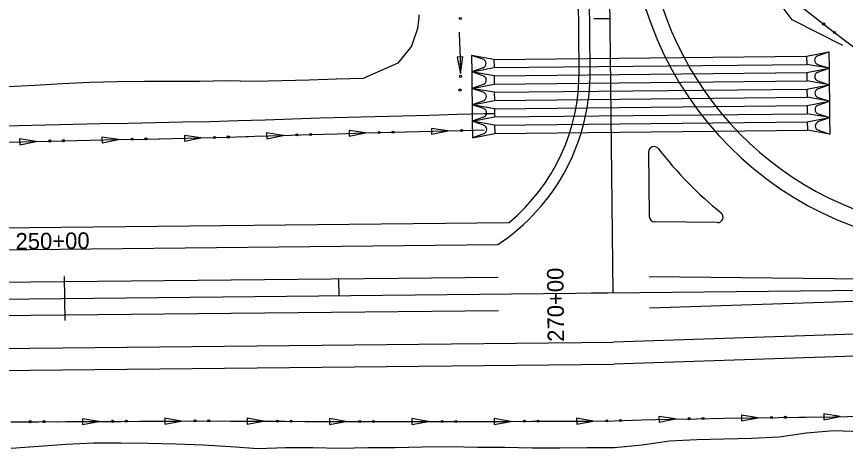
# Model space of a CAD drawing. Extents: x 1611108 to 1749517, y 619561 to 797725.
# Drawn here: x 1713801.3 to 1714103.5, y 759208.4 to 759365.7 of the extents above; entities that cross this region are included whole.
import ezdxf

# ---------------------------------------------------------------- set-up
doc = ezdxf.new("R2010")
doc.units = 0
for name, color, linetype in [('R_Ditch', 7, 'Continuous'), ('R_Drainage', 7, 'Continuous'), ('R_Horz Alg', 7, 'Continuous'), ('R_Horz Alg Stationing', 7, 'Continuous'), ('R_Proposed Const Limits', 7, 'Continuous'), ('R_Proposed Road', 7, 'Continuous'), ('R_Proposed_SHLDR', 7, 'Continuous'), ('R_Striping', 7, 'Continuous')]:
    doc.layers.add(name, color=color, linetype=linetype)

msp = doc.modelspace()

# ---------------------------------------------------------------- linework, layer by layer
at = {"layer": 'R_Ditch'}
for p, q in [((1713964.02, 759351), (1713961.9, 759350.92)), ((1713961.9, 759350.92), (1713963.18, 759344.96)), ((1713963.18, 759344.96), (1713964.02, 759351)), ((1713928.5, 759323.31), (1713922.47, 759324.21)), ((1713922.47, 759324.21), (1713922.52, 759322.1)), ((1713958.52, 759324.08), (1713952.5, 759324.98)), ((1713952.5, 759324.98), (1713952.55, 759322.87)), ((1713952.55, 759322.87), (1713958.52, 759324.08)), ((1713808.38, 759320.24), (1713802.36, 759321.16)), ((1713802.36, 759321.16), (1713802.41, 759319.04)), ((1713838.42, 759320.9), (1713832.39, 759321.84)), ((1713832.39, 759321.84), (1713832.44, 759319.72)), ((1713832.44, 759319.72), (1713838.42, 759320.9)), ((1713868.45, 759321.49), (1713862.43, 759322.43)), ((1713862.43, 759322.43), (1713862.47, 759320.32)), ((1713862.47, 759320.32), (1713868.45, 759321.49)), ((1713898.47, 759322.43), (1713892.44, 759323.3)), ((1713892.44, 759323.3), (1713892.51, 759321.19)), ((1713892.51, 759321.19), (1713898.47, 759322.43)), ((1713922.52, 759322.1), (1713928.5, 759323.31)), ((1713802.41, 759319.04), (1713808.38, 759320.24)), ((1713831.25, 759218.15), (1713825.24, 759219.19)), ((1713825.24, 759219.19), (1713825.25, 759217.07)), ((1713825.25, 759217.07), (1713831.25, 759218.15)), ((1713861.29, 759218.34), (1713855.28, 759219.36)), ((1713855.28, 759219.36), (1713855.29, 759217.24)), ((1713855.29, 759217.24), (1713861.29, 759218.34)), ((1713885.33, 759219.37), (1713885.32, 759217.25)), ((1713885.32, 759217.25), (1713891.32, 759218.28)), ((1713891.32, 759218.28), (1713885.33, 759219.37)), ((1713915.37, 759219.21), (1713915.36, 759217.1)), ((1713915.36, 759217.1), (1713921.36, 759218.12)), ((1713921.36, 759218.12), (1713915.37, 759219.21)), ((1713951.4, 759218.15), (1713945.4, 759219.21)), ((1713945.4, 759219.21), (1713945.4, 759217.09)), ((1713945.4, 759217.09), (1713951.4, 759218.15)), ((1713981.44, 759218.2), (1713975.43, 759219.24)), ((1713975.43, 759219.24), (1713975.44, 759217.12)), ((1713975.44, 759217.12), (1713981.44, 759218.2)), ((1714011.47, 759218.31), (1714005.47, 759219.34)), ((1714005.47, 759219.34), (1714005.48, 759217.23)), ((1714005.48, 759217.23), (1714011.47, 759218.31)), ((1714041.5, 759219.12), (1714035.47, 759220)), ((1714035.47, 759220), (1714035.53, 759217.88)), ((1714035.53, 759217.88), (1714041.5, 759219.12)), ((1714071.54, 759219.52), (1714065.52, 759220.49)), ((1714065.52, 759220.49), (1714065.55, 759218.37)), ((1714065.55, 759218.37), (1714071.54, 759219.52)), ((1714101.57, 759219.95), (1714095.56, 759220.92)), ((1714095.56, 759220.92), (1714095.59, 759218.8)), ((1714095.59, 759218.8), (1714101.57, 759219.95))]:
    msp.add_line(p, q, dxfattribs=at)
for points in [[(1714102.48, 759355.22), (1714084, 759364.54), (1714077.44, 759373.4)], [(1714087.36, 759369.35), (1714098.95, 759360.33), (1714110.88, 759351.31)], [(1713962.63, 759359.99), (1713962.63, 759359.95)], [(1713962.63, 759359.95), (1713962.64, 759359.53), (1713962.68, 759358.54), (1713962.72, 759357.54), (1713962.76, 759356.54), (1713962.79, 759355.54), (1713962.83, 759354.54), (1713962.87, 759353.54), (1713962.9, 759352.54), (1713962.94, 759351.54), (1713962.98, 759350.54), (1713963.01, 759349.54), (1713963.05, 759348.54), (1713963.09, 759347.54), (1713963.12, 759346.54), (1713963.16, 759345.54), (1713963.18, 759344.96)], [(1714103.44, 759356.93), (1714103.47, 759356.91)], [(1713791.9, 759325.78), (1713801.9, 759326.04), (1713811.9, 759326.27), (1713821.9, 759326.5), (1713831.9, 759326.73), (1713841.9, 759326.94), (1713851.89, 759327.13), (1713861.89, 759327.33), (1713871.89, 759327.53), (1713881.89, 759327.84), (1713891.89, 759328.15), (1713901.88, 759328.46), (1713911.88, 759328.77), (1713921.88, 759329.08), (1713931.88, 759329.34), (1713941.87, 759329.59), (1713951.87, 759329.85), (1713961.87, 759330.11), (1713971.87, 759330.36), (1713975.55, 759330.44)], [(1713798.15, 759320), (1713808.15, 759320.23), (1713818.14, 759320.46), (1713828.14, 759320.69), (1713838.14, 759320.9), (1713848.14, 759321.09), (1713858.14, 759321.29), (1713868.14, 759321.49), (1713878.13, 759321.8), (1713888.13, 759322.11), (1713898.13, 759322.42), (1713908.12, 759322.73), (1713918.12, 759323.04), (1713928.12, 759323.3), (1713938.12, 759323.56), (1713948.12, 759323.81), (1713958.11, 759324.07), (1713968.11, 759324.32), (1713971.79, 759324.41)], [(1713943.53, 759323.69), (1713948.12, 759323.81), (1713958.11, 759324.07), (1713958.52, 759324.08)], [(1713823.42, 759320.58), (1713828.14, 759320.69), (1713838.14, 759320.9), (1713838.42, 759320.9)], [(1713853.41, 759321.2), (1713853.45, 759321.2)], [(1713853.45, 759321.2), (1713858.14, 759321.29), (1713868.14, 759321.49), (1713868.45, 759321.5)], [(1713883.44, 759321.96), (1713883.48, 759321.96)], [(1713883.48, 759321.96), (1713888.13, 759322.11), (1713898.13, 759322.42), (1713898.47, 759322.43)], [(1713913.46, 759322.9), (1713913.5, 759322.9)], [(1713913.5, 759322.9), (1713918.12, 759323.04), (1713928.12, 759323.3), (1713928.5, 759323.31)], [(1713943.49, 759323.69), (1713943.53, 759323.69)], [(1713793.39, 759319.88), (1713798.15, 759320), (1713808.15, 759320.23), (1713808.38, 759320.24)], [(1713823.38, 759320.58), (1713823.42, 759320.58)], [(1713799.2, 759218.05), (1713809.2, 759218.08), (1713819.2, 759218.11), (1713829.2, 759218.14), (1713839.2, 759218.2), (1713849.2, 759218.26), (1713859.2, 759218.33), (1713869.2, 759218.39), (1713879.2, 759218.34), (1713889.2, 759218.29), (1713899.2, 759218.24), (1713909.2, 759218.19), (1713919.21, 759218.14), (1713929.21, 759218.14), (1713939.21, 759218.15), (1713949.21, 759218.15), (1713959.21, 759218.16), (1713969.21, 759218.16), (1713979.21, 759218.2), (1713989.21, 759218.23), (1713999.21, 759218.26), (1714009.21, 759218.3), (1714019.21, 759218.42), (1714029.21, 759218.75), (1714039.2, 759219.05), (1714049.2, 759219.19), (1714059.2, 759219.34), (1714069.2, 759219.48), (1714079.2, 759219.63), (1714089.2, 759219.77), (1714099.2, 759219.91), (1714109.2, 759220.06)], [(1713816.21, 759218.1), (1713816.25, 759218.1)], [(1713816.25, 759218.1), (1713819.2, 759218.11), (1713829.2, 759218.14), (1713831.25, 759218.16)], [(1713846.25, 759218.24), (1713846.29, 759218.24)], [(1713846.29, 759218.24), (1713849.2, 759218.26), (1713859.2, 759218.33), (1713861.29, 759218.34)], [(1713876.29, 759218.36), (1713876.32, 759218.35)], [(1713876.32, 759218.35), (1713879.2, 759218.34), (1713889.2, 759218.29), (1713891.32, 759218.28)], [(1713906.32, 759218.2), (1713906.36, 759218.2)], [(1713906.36, 759218.2), (1713909.2, 759218.19), (1713919.21, 759218.14), (1713921.36, 759218.14)], [(1713936.36, 759218.14), (1713936.4, 759218.14)], [(1713936.4, 759218.14), (1713939.21, 759218.15), (1713949.21, 759218.15), (1713951.4, 759218.15)], [(1713966.4, 759218.16), (1713966.44, 759218.16)], [(1713966.44, 759218.16), (1713969.21, 759218.16), (1713979.21, 759218.2), (1713981.44, 759218.2)], [(1713996.44, 759218.25), (1713996.47, 759218.26)], [(1713996.47, 759218.26), (1713999.21, 759218.26), (1714009.21, 759218.3), (1714011.47, 759218.33)], [(1714026.47, 759218.66), (1714026.51, 759218.67)], [(1714026.51, 759218.67), (1714029.21, 759218.75), (1714039.2, 759219.05), (1714041.5, 759219.08)], [(1714056.5, 759219.3), (1714056.54, 759219.3)], [(1714056.54, 759219.3), (1714059.2, 759219.34), (1714069.2, 759219.48), (1714071.54, 759219.52)], [(1714086.53, 759219.73), (1714086.57, 759219.73)], [(1714086.57, 759219.73), (1714089.2, 759219.77), (1714099.2, 759219.91), (1714101.57, 759219.95)]]:
    msp.add_lwpolyline(points, dxfattribs=at)
for centre in [(1713963.05, 759364.99), (1714095.53, 759363.03), (1714099.49, 759359.96), (1713963.13, 759343.96), (1713962.92, 759338.95), (1713933.5, 759323.47), (1713938.51, 759323.6), (1713963.53, 759324.24), (1713818.4, 759320.5), (1713843.42, 759321.04), (1713848.43, 759321.14), (1713873.45, 759321.69), (1713878.46, 759321.84), (1713903.47, 759322.62), (1713908.48, 759322.78), (1713813.39, 759320.39), (1713806.22, 759218.11), (1713811.23, 759218.12), (1713836.25, 759218.22), (1713841.26, 759218.25), (1713866.29, 759218.41), (1713871.3, 759218.42), (1713896.33, 759218.29), (1713901.34, 759218.26), (1713926.37, 759218.18), (1713931.38, 759218.18), (1713956.4, 759218.19), (1713961.41, 759218.19), (1713986.44, 759218.26), (1713991.45, 759218.27), (1714016.48, 759218.43), (1714021.49, 759218.53), (1714046.51, 759219.19), (1714051.52, 759219.26), (1714076.54, 759219.62), (1714081.55, 759219.7)]:
    msp.add_circle(centre, 0.375, dxfattribs=at)
at = {"layer": 'R_Drainage'}
for p, q in [((1713967.16, 759351.55), (1713967.22, 759345.55)), ((1713975.32, 759350.14), (1713967.16, 759351.55)), ((1713971.3, 759350.17), (1713967.16, 759351.55)), ((1713975.32, 759350.14), (1714089.32, 759351.32)), ((1714089.32, 759351.32), (1714097.45, 759352.9)), ((1714089.32, 759351.32), (1714089.35, 759348.32)), ((1714093.34, 759351.43), (1714097.45, 759352.9)), ((1714097.45, 759352.9), (1714097.51, 759346.9)), ((1713975.32, 759350.14), (1713975.36, 759347.14)), ((1713975.36, 759347.14), (1714089.35, 759348.32)), ((1714097.51, 759346.9), (1714089.35, 759348.32)), ((1714093.37, 759348.28), (1714097.51, 759346.9)), ((1713967.22, 759345.55), (1713975.36, 759347.14)), ((1713971.34, 759347.02), (1713967.22, 759345.55)), ((1713967.22, 759345.55), (1713967.28, 759339.55)), ((1713975.39, 759344.14), (1713967.22, 759345.55)), ((1713971.37, 759344.17), (1713967.22, 759345.55)), ((1713975.39, 759344.14), (1714089.38, 759345.32)), ((1714089.38, 759345.32), (1714097.51, 759346.9)), ((1714089.38, 759345.32), (1714089.41, 759342.32)), ((1714093.4, 759345.43), (1714097.51, 759346.9)), ((1714097.51, 759346.9), (1714097.58, 759340.9)), ((1713975.39, 759344.14), (1713975.42, 759341.14)), ((1713975.42, 759341.14), (1714089.41, 759342.32)), ((1714097.58, 759340.9), (1714089.41, 759342.32)), ((1714093.43, 759342.28), (1714097.58, 759340.9)), ((1713967.28, 759339.55), (1713975.42, 759341.14)), ((1713971.4, 759341.02), (1713967.28, 759339.55)), ((1713967.28, 759339.55), (1713967.35, 759333.55)), ((1713975.45, 759338.14), (1713967.28, 759339.55)), ((1713971.43, 759338.17), (1713967.28, 759339.55)), ((1713975.45, 759338.14), (1714089.44, 759339.32)), ((1714089.44, 759339.32), (1714097.58, 759340.9)), ((1714089.44, 759339.32), (1714089.47, 759336.32)), ((1714093.46, 759339.43), (1714097.58, 759340.9)), ((1714097.58, 759340.9), (1714097.64, 759334.9)), ((1713975.45, 759338.14), (1713975.48, 759335.14)), ((1713975.48, 759335.14), (1714089.47, 759336.32)), ((1714097.64, 759334.9), (1714089.47, 759336.32)), ((1714093.49, 759336.28), (1714097.64, 759334.9)), ((1713967.35, 759333.55), (1713975.48, 759335.14)), ((1713971.46, 759335.02), (1713967.35, 759333.55)), ((1713967.35, 759333.55), (1713967.41, 759327.56)), ((1713975.51, 759332.14), (1713967.35, 759333.55)), ((1713971.49, 759332.17), (1713967.35, 759333.55)), ((1713975.51, 759332.14), (1714089.5, 759333.32)), ((1714089.5, 759333.32), (1714097.64, 759334.9)), ((1714089.5, 759333.32), (1714089.54, 759330.32)), ((1714093.52, 759333.43), (1714097.64, 759334.9)), ((1714097.64, 759334.9), (1714097.7, 759328.9)), ((1713975.51, 759332.14), (1713975.54, 759329.14)), ((1713975.54, 759329.14), (1714089.54, 759330.32)), ((1714097.7, 759328.9), (1714089.54, 759330.32)), ((1714093.56, 759330.28), (1714097.7, 759328.9)), ((1713967.41, 759327.56), (1713975.54, 759329.14)), ((1713971.52, 759329.02), (1713967.41, 759327.56)), ((1713967.41, 759327.56), (1713967.47, 759321.56)), ((1713975.57, 759326.14), (1713967.41, 759327.56)), ((1713971.55, 759326.17), (1713967.41, 759327.56)), ((1713975.57, 759326.14), (1714089.57, 759327.32)), ((1714089.57, 759327.32), (1714097.7, 759328.9)), ((1714089.57, 759327.32), (1714089.6, 759324.32)), ((1714093.59, 759327.43), (1714097.7, 759328.9)), ((1714097.7, 759328.9), (1714097.76, 759322.9)), ((1713975.57, 759326.14), (1713975.6, 759323.14)), ((1713975.6, 759323.14), (1714089.6, 759324.32)), ((1714097.76, 759322.9), (1714089.6, 759324.32)), ((1714093.62, 759324.28), (1714097.76, 759322.9)), ((1713967.47, 759321.56), (1713975.6, 759323.14)), ((1713971.58, 759323.02), (1713967.47, 759321.56))]:
    msp.add_line(p, q, dxfattribs=at)
for centre, start, end in [((1714093.9, 759349.86), 109.6343, 251.549), ((1713970.78, 759348.59), 289.6343, 71.549), ((1714093.96, 759343.86), 109.6343, 251.549), ((1713970.84, 759342.59), 289.6343, 71.549), ((1714094.02, 759337.86), 109.6343, 251.549), ((1713970.9, 759336.59), 289.6343, 71.549), ((1714094.08, 759331.86), 109.6343, 251.549), ((1713970.96, 759330.59), 289.6343, 71.549), ((1714094.14, 759325.86), 109.6343, 251.549), ((1713971.03, 759324.59), 289.6343, 71.549)]:
    msp.add_arc(centre, 1.67, start, end, dxfattribs=at)
at = {"layer": 'R_Horz Alg'}
for p, q in [((1714018.73, 759265.08), (1714016.8, 759451.89)), ((1712918.78, 759253.72), (1714418.7, 759269.21))]:
    msp.add_line(p, q, dxfattribs=at)
at = {"layer": 'R_Horz Alg Stationing'}
for points in [[(1714011.69, 759365.01), (1714017.69, 759365.08)], [(1713818.65, 759271.02), (1713818.82, 759255.02)], [(1713918.67, 759270.05), (1713918.73, 759264.05)], [(1714010.73, 759265), (1714026.73, 759265.16)]]:
    msp.add_lwpolyline(points, dxfattribs=at)
at = {"layer": 'R_Proposed Const Limits'}
for points in [[(1713947.57, 759361.72), (1713947.67, 759362.35), (1713947.82, 759363.35), (1713947.97, 759364.36), (1713948.02, 759365.36), (1713948.02, 759366.36)], [(1713947.57, 759361.72), (1713945.26, 759354.97), (1713940.27, 759348.78), (1713927.91, 759343.3)], [(1713727.95, 759338.71), (1713737.95, 759338.76), (1713747.95, 759338.82), (1713757.95, 759339.04), (1713767.94, 759339.52), (1713777.94, 759340.01), (1713787.94, 759340.35), (1713797.94, 759340.24), (1713807.93, 759340.7), (1713817.93, 759341.29), (1713827.92, 759341.87), (1713837.92, 759342.08), (1713847.92, 759342.14), (1713857.92, 759342.18), (1713867.92, 759342.23), (1713877.92, 759342.42), (1713887.92, 759342.24), (1713897.92, 759342.45), (1713907.92, 759342.72), (1713917.92, 759343.04), (1713927.91, 759343.3), (1713927.91, 759343.3)], [(1713799.3, 759208.46), (1713809.29, 759209.16), (1713819.29, 759209.89), (1713829.28, 759210.38), (1713839.28, 759210.39), (1713849.28, 759210.25), (1713859.29, 759210.07), (1713869.29, 759209.61), (1713879.3, 759209.04), (1713889.31, 759208.35), (1713899.3, 759208.66), (1713909.3, 759208.65), (1713919.31, 759208.48), (1713929.3, 759208.65), (1713939.3, 759208.65), (1713949.3, 759208.91), (1713959.3, 759209), (1713969.3, 759208.81), (1713979.31, 759208.78), (1713989.31, 759208.56), (1713999.31, 759208.56), (1714009.31, 759208.69), (1714019.31, 759208.73), (1714029.3, 759209.7), (1714039.29, 759211.07), (1714049.28, 759211.66), (1714059.28, 759211.82), (1714069.28, 759212.06), (1714079.27, 759212.62), (1714089.26, 759214), (1714099.25, 759214.88), (1714109.25, 759214.55)]]:
    msp.add_lwpolyline(points, dxfattribs=at)
at = {"layer": 'R_Proposed Road'}
for p, q in [((1714010.39, 759346), (1714009.3, 759451.81)), ((1714031.7, 759316.31), (1714031.94, 759292.88)), ((1713703.47, 759287.83), (1713980.86, 759290.69)), ((1714056.82, 759290.63), (1714033.92, 759290.9)), ((1713703.56, 759279.83), (1713976.74, 759282.65)), ((1714288.84, 759255.87), (1714018.91, 759247.08)), ((1713703.93, 759243.83), (1714018.91, 759247.08)), ((1714288.92, 759247.87), (1714018.99, 759239.08)), ((1713704.01, 759235.83), (1714018.99, 759239.08))]:
    msp.add_line(p, q, dxfattribs=at)
for centre, radius, start, end in [((1714149.77, 759406.53), 125, 180.5917, 269.3186), ((1713935.39, 759345.22), 75, 303.4515, 0.5917), ((1714033.7, 759316.33), 2, 37.8496, 180.5917), ((1714149.77, 759406.53), 145, 217.8496, 230.7896), ((1714056.84, 759292.63), 2, 269.3186, 50.7896), ((1714033.94, 759292.9), 2, 180.5917, 269.3186)]:
    msp.add_arc(centre, radius, start, end, dxfattribs=at)
at = {"layer": 'R_Proposed_SHLDR'}
msp.add_line((1714006.39, 759345.96), (1714005.3, 759451.77), dxfattribs=at)
for centre, radius, start, end in [((1714149.77, 759406.53), 119, 180.5917, 258.7915), ((1713935.39, 759345.22), 71, 309.8185, 0.5917)]:
    msp.add_arc(centre, radius, start, end, dxfattribs=at)
at = {"layer": 'R_Striping'}
for p, q in [((1713976.86, 759270.65), (1713703.68, 759267.83)), ((1714288.71, 759267.87), (1714031.93, 759270.92)), ((1714288.71, 759267.87), (1714032.04, 759259.51)), ((1713733.8, 759256.14), (1713976.98, 759258.65))]:
    msp.add_line(p, q, dxfattribs=at)

# ---------------------------------------------------------------- texts
at = {"layer": 'R_Horz Alg Stationing'}
for s, rotation, p in [('250+00', 0.5917, (1713800.91, 759280.83)), ('270+00', 90.5917, (1714000.91, 759247.25))]:
    msp.add_text(s, height=6, rotation=rotation, dxfattribs=at).set_placement(p)

doc.saveas('drawing.dxf')
